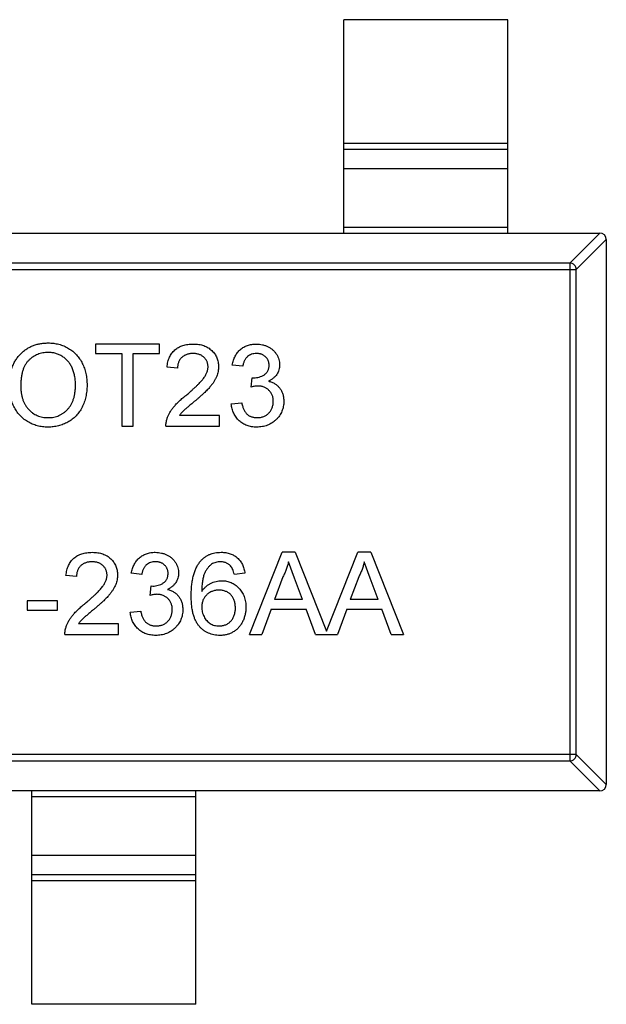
# Model space of a CAD drawing. Header units: millimetres. Extents: x 42 to 554, y 166 to 335.
# Tile 402 of 410: x 500.77 to 502.56, y 266.48 to 269.48. Entities that reach past the tile are written whole.
import ezdxf

# ---------------------------------------------------------------- set-up
doc = ezdxf.new("R2010")
doc.units = ezdxf.units.MM
doc.header["$LTSCALE"] = 30.734
doc.layers.get('0').update_dxf_attribs({"linetype": 'CONTINUOUS'})

msp = doc.modelspace()

# ---------------------------------------------------------------- linework, layer by layer
at = {"linetype": 'Continuous'}
for p, q in [((502.2565, 269.4821), (501.7565, 269.4821)), ((501.7565, 268.8321), (501.7565, 269.4821)), ((502.2565, 268.8321), (502.2565, 269.4821)), ((501.7565, 269.1059), (502.2565, 269.1059)), ((502.2565, 269.0861), (501.7565, 269.0861)), ((502.2565, 269.0281), (501.7565, 269.0281)), ((499.5765, 268.8321), (502.5365, 268.8321)), ((501.7565, 268.8499), (502.2565, 268.8499)), ((502.4454, 268.7406), (502.5368, 268.8321)), ((502.5565, 268.8124), (502.4651, 268.721)), ((502.5565, 268.8121), (502.5565, 267.1521)), ((502.4454, 268.7406), (499.6676, 268.7406)), ((502.4454, 268.7406), (502.4454, 267.2235)), ((499.6479, 268.721), (502.4651, 268.721)), ((502.4651, 267.2432), (502.4651, 268.721)), ((501.1959, 268.4939), (501.0004, 268.4939)), ((501.0004, 268.4939), (501.0004, 268.465)), ((501.1959, 268.465), (501.1959, 268.4939)), ((501.0004, 268.465), (501.0806, 268.465)), ((501.0806, 268.465), (501.0806, 268.2439)), ((501.1158, 268.465), (501.1959, 268.465)), ((501.1158, 268.2439), (501.1158, 268.465)), ((501.2504, 268.4202), (501.2184, 268.4234)), ((501.4491, 268.4266), (501.4171, 268.4298)), ((501.4745, 268.3625), (501.4778, 268.3913)), ((501.4778, 268.3913), (501.4824, 268.391)), ((501.4139, 268.3112), (501.4459, 268.3144)), ((501.3786, 268.2759), (501.2563, 268.2759)), ((501.3786, 268.2439), (501.3786, 268.2759)), ((501.0806, 268.2439), (501.1158, 268.2439)), ((501.2152, 268.2439), (501.3786, 268.2439)), ((501.4694, 267.6093), (501.5687, 267.8593)), ((501.6085, 267.8593), (501.5687, 267.8593)), ((501.6085, 267.8593), (501.704, 267.6187)), ((501.704, 267.6187), (501.7995, 267.8593)), ((501.8392, 267.8593), (501.7995, 267.8593)), ((501.8392, 267.8593), (501.9385, 267.6093)), ((501.607, 267.7808), (501.5886, 267.8304)), ((501.8377, 267.7808), (501.8193, 267.8304)), ((500.9427, 267.7856), (500.9107, 267.7888)), ((501.1415, 267.792), (501.1094, 267.7952)), ((501.4556, 267.7952), (501.4235, 267.792)), ((501.5715, 267.7843), (501.5459, 267.715)), ((501.6312, 267.715), (501.607, 267.7808)), ((501.8023, 267.7843), (501.7767, 267.715)), ((501.862, 267.715), (501.8377, 267.7808)), ((501.1668, 267.7279), (501.1701, 267.7567)), ((501.1701, 267.7567), (501.1747, 267.7564)), ((500.885, 267.7118), (500.7921, 267.7118)), ((500.7921, 267.7118), (500.7921, 267.683)), ((500.885, 267.683), (500.885, 267.7118)), ((501.6312, 267.715), (501.5459, 267.715)), ((501.862, 267.715), (501.7767, 267.715)), ((500.7921, 267.683), (500.885, 267.683)), ((501.1062, 267.6766), (501.1383, 267.6798)), ((501.5353, 267.6862), (501.5068, 267.6093)), ((501.5353, 267.6862), (501.6419, 267.6862)), ((501.6703, 267.6093), (501.6419, 267.6862)), ((501.7661, 267.6862), (501.7376, 267.6093)), ((501.7661, 267.6862), (501.8726, 267.6862)), ((501.9011, 267.6093), (501.8726, 267.6862)), ((501.0709, 267.6413), (500.9486, 267.6413)), ((501.0709, 267.6093), (501.0709, 267.6413)), ((500.9075, 267.6093), (501.0709, 267.6093)), ((501.4694, 267.6093), (501.5068, 267.6093)), ((501.6703, 267.6093), (501.7376, 267.6093)), ((501.9011, 267.6093), (501.9385, 267.6093)), ((502.4651, 267.2432), (499.6479, 267.2432)), ((502.4651, 267.2432), (502.5565, 267.1518)), ((499.6676, 267.2235), (502.4454, 267.2235)), ((502.5368, 267.1321), (502.4454, 267.2235)), ((502.5365, 267.1321), (499.5765, 267.1321)), ((500.8065, 266.4821), (500.8065, 267.1321)), ((501.3065, 266.4821), (501.3065, 267.1321)), ((501.3065, 267.1143), (500.8065, 267.1143)), ((500.8065, 266.936), (501.3065, 266.936)), ((500.8065, 266.878), (501.3065, 266.878)), ((501.3065, 266.8582), (500.8065, 266.8582)), ((501.3065, 266.4821), (500.8065, 266.4821))]:
    msp.add_line(p, q, dxfattribs=at)
for centre, start, end in [((502.5365, 268.8121), 0, 90), ((502.5365, 267.1521), 270, 0)]:
    msp.add_arc(centre, 0.02, start, end, dxfattribs=at)
for points, knots in [([(502.4651, 268.721), (502.465, 268.7235), (502.4638, 268.7286), (502.4594, 268.735), (502.453, 268.7394), (502.4479, 268.7406), (502.4454, 268.7406)], [0, 0, 0, 0, 0.249032, 0.5, 0.750968, 1, 1, 1, 1]), ([(500.7376, 268.3656), (500.7377, 268.3706), (500.7379, 268.3804), (500.7394, 268.3946), (500.742, 268.408), (500.7457, 268.4205), (500.7503, 268.4322), (500.756, 268.4431), (500.7628, 268.4531), (500.7706, 268.4623), (500.7792, 268.4704), (500.7884, 268.4776), (500.7983, 268.4836), (500.8087, 268.4886), (500.8198, 268.4924), (500.8314, 268.4951), (500.8437, 268.4968), (500.8521, 268.497), (500.8563, 268.4971)], [0, 0, 0, 0, 0.075226, 0.146575, 0.2145, 0.27953, 0.342403, 0.403496, 0.463762, 0.523864, 0.583252, 0.641302, 0.698898, 0.756295, 0.814628, 0.874325, 0.935783, 1, 1, 1, 1]), ([(500.8563, 268.4971), (500.8592, 268.4971), (500.8648, 268.497), (500.8731, 268.4962), (500.8811, 268.4949), (500.889, 268.4931), (500.8966, 268.4908), (500.9041, 268.488), (500.9113, 268.4846), (500.9183, 268.4808), (500.925, 268.4765), (500.9313, 268.4717), (500.9371, 268.4666), (500.9427, 268.4611), (500.9477, 268.4552), (500.9524, 268.4488), (500.9566, 268.4421), (500.9604, 268.4349), (500.9638, 268.4275), (500.9667, 268.4198), (500.9692, 268.4119), (500.9713, 268.4037), (500.9728, 268.3952), (500.974, 268.3865), (500.9746, 268.3776), (500.9747, 268.3715), (500.9748, 268.3685)], [0, 0, 0, 0, 0.043099, 0.085587, 0.126908, 0.167967, 0.20845, 0.249025, 0.289281, 0.33001, 0.370598, 0.410466, 0.450033, 0.489688, 0.529116, 0.569037, 0.609703, 0.650759, 0.692509, 0.734219, 0.776707, 0.819552, 0.863351, 0.907839, 0.953334, 1, 1, 1, 1]), ([(501.2184, 268.4234), (501.2187, 268.4262), (501.2193, 268.4316), (501.2209, 268.4395), (501.2232, 268.4468), (501.2258, 268.4537), (501.2292, 268.46), (501.233, 268.4659), (501.2374, 268.4711), (501.2424, 268.4759), (501.2478, 268.4802), (501.2537, 268.4839), (501.2601, 268.487), (501.2669, 268.4895), (501.2742, 268.4915), (501.2819, 268.4929), (501.2901, 268.4937), (501.2957, 268.4938), (501.2985, 268.4939)], [0, 0, 0, 0, 0.070675, 0.137493, 0.201473, 0.262869, 0.32255, 0.380737, 0.43822, 0.495487, 0.553484, 0.611346, 0.670644, 0.731587, 0.794183, 0.859445, 0.928208, 1, 1, 1, 1]), ([(501.2985, 268.4939), (501.3014, 268.4938), (501.307, 268.4937), (501.3152, 268.4928), (501.323, 268.4912), (501.3303, 268.4891), (501.3371, 268.4863), (501.3435, 268.4828), (501.3494, 268.4788), (501.3548, 268.4742), (501.3596, 268.4691), (501.3638, 268.4637), (501.3674, 268.4579), (501.3704, 268.4519), (501.3727, 268.4456), (501.3742, 268.4389), (501.3753, 268.432), (501.3754, 268.4273), (501.3754, 268.4249)], [0, 0, 0, 0, 0.074712, 0.145539, 0.213339, 0.278615, 0.342094, 0.40389, 0.465063, 0.526577, 0.587328, 0.64638, 0.704345, 0.761672, 0.819418, 0.878039, 0.937796, 1, 1, 1, 1]), ([(501.4171, 268.4298), (501.4176, 268.4323), (501.4186, 268.4371), (501.4206, 268.4442), (501.423, 268.4507), (501.426, 268.4569), (501.4292, 268.4626), (501.433, 268.4679), (501.4372, 268.4728), (501.4419, 268.4772), (501.4469, 268.4811), (501.4522, 268.4846), (501.4578, 268.4874), (501.4637, 268.4898), (501.4699, 268.4917), (501.4764, 268.4929), (501.4832, 268.4938), (501.4879, 268.4939), (501.4902, 268.4939)], [0, 0, 0, 0, 0.071036, 0.139343, 0.204958, 0.268332, 0.330129, 0.390664, 0.450861, 0.510587, 0.570374, 0.629455, 0.687994, 0.747581, 0.807839, 0.870034, 0.93381, 1, 1, 1, 1]), ([(501.4902, 268.4939), (501.4935, 268.4938), (501.4999, 268.4936), (501.5093, 268.4919), (501.5183, 268.4892), (501.5268, 268.4855), (501.5347, 268.4809), (501.5417, 268.4754), (501.5477, 268.469), (501.5526, 268.462), (501.5565, 268.4545), (501.5593, 268.4466), (501.561, 268.4386), (501.5612, 268.4331), (501.5613, 268.4303)], [0, 0, 0, 0, 0.092054, 0.181008, 0.26913, 0.357137, 0.443549, 0.526433, 0.607453, 0.688385, 0.767854, 0.845531, 0.922529, 1, 1, 1, 1]), ([(500.8566, 268.4683), (500.8537, 268.4682), (500.8482, 268.4681), (500.84, 268.4669), (500.8322, 268.465), (500.8246, 268.4625), (500.8173, 268.4591), (500.8104, 268.4549), (500.8037, 268.4501), (500.7974, 268.4446), (500.7915, 268.4382), (500.7865, 268.4306), (500.7823, 268.4221), (500.7788, 268.4126), (500.7761, 268.4022), (500.7743, 268.3907), (500.7731, 268.3783), (500.7729, 268.3697), (500.7729, 268.3652)], [0, 0, 0, 0, 0.055943, 0.110382, 0.164048, 0.216759, 0.269601, 0.323009, 0.377581, 0.433449, 0.490922, 0.550625, 0.613117, 0.679861, 0.751358, 0.828261, 0.910795, 1, 1, 1, 1]), ([(500.9395, 268.3687), (500.9395, 268.3712), (500.9395, 268.3761), (500.9389, 268.3832), (500.9382, 268.3901), (500.9371, 268.3968), (500.9356, 268.4033), (500.934, 268.4095), (500.9319, 268.4155), (500.9295, 268.4212), (500.9269, 268.4266), (500.9239, 268.4318), (500.9207, 268.4366), (500.9172, 268.4411), (500.9133, 268.4452), (500.9092, 268.4491), (500.9048, 268.4527), (500.9001, 268.4559), (500.8952, 268.4588), (500.8901, 268.4613), (500.8849, 268.4635), (500.8795, 268.4652), (500.874, 268.4666), (500.8683, 268.4676), (500.8625, 268.4681), (500.8585, 268.4682), (500.8566, 268.4683)], [0, 0, 0, 0, 0.050852, 0.099752, 0.147438, 0.194086, 0.239171, 0.28334, 0.326577, 0.368936, 0.410572, 0.451051, 0.490877, 0.530044, 0.568937, 0.607578, 0.64642, 0.685679, 0.724799, 0.763513, 0.802173, 0.84074, 0.879649, 0.919071, 0.959098, 1, 1, 1, 1]), ([(501.2978, 268.465), (501.2961, 268.465), (501.2927, 268.4649), (501.2877, 268.4644), (501.283, 268.4635), (501.2785, 268.4622), (501.2743, 268.4605), (501.2704, 268.4584), (501.2668, 268.456), (501.2634, 268.4532), (501.2604, 268.4501), (501.2577, 268.4467), (501.2555, 268.4429), (501.2537, 268.4389), (501.2522, 268.4347), (501.2512, 268.4301), (501.2506, 268.4252), (501.2505, 268.4219), (501.2504, 268.4202)], [0, 0, 0, 0, 0.070696, 0.138358, 0.20337, 0.2657, 0.327256, 0.386512, 0.445858, 0.505173, 0.56378, 0.622343, 0.680824, 0.739795, 0.800801, 0.864239, 0.930631, 1, 1, 1, 1]), ([(501.3434, 268.4246), (501.3433, 268.426), (501.3433, 268.4287), (501.3426, 268.4328), (501.3417, 268.4367), (501.3403, 268.4403), (501.3385, 268.4439), (501.3363, 268.4472), (501.3337, 268.4504), (501.3308, 268.4534), (501.3276, 268.4562), (501.324, 268.4585), (501.3202, 268.4606), (501.3162, 268.4622), (501.3119, 268.4635), (501.3074, 268.4644), (501.3027, 268.4649), (501.2995, 268.465), (501.2978, 268.465)], [0, 0, 0, 0, 0.061762, 0.121174, 0.179421, 0.236843, 0.294322, 0.353191, 0.412721, 0.474522, 0.537057, 0.599591, 0.662367, 0.725246, 0.790316, 0.857724, 0.927232, 1, 1, 1, 1]), ([(501.4912, 268.465), (501.4885, 268.4649), (501.4834, 268.4647), (501.4759, 268.4629), (501.4692, 268.4598), (501.4642, 268.4563), (501.4607, 268.4529), (501.4583, 268.45), (501.4561, 268.4469), (501.4542, 268.4434), (501.4526, 268.4396), (501.4511, 268.4356), (501.45, 268.4312), (501.4494, 268.4281), (501.4491, 268.4266)], [0, 0, 0, 0, 0.127797, 0.246795, 0.362284, 0.477652, 0.536237, 0.59559, 0.656344, 0.719085, 0.784349, 0.852876, 0.924551, 1, 1, 1, 1]), ([(501.5293, 268.4293), (501.5293, 268.4306), (501.5292, 268.433), (501.5287, 268.4367), (501.5278, 268.4401), (501.5267, 268.4434), (501.5252, 268.4466), (501.5233, 268.4495), (501.5212, 268.4523), (501.5186, 268.4549), (501.5159, 268.4573), (501.5129, 268.4594), (501.5098, 268.4612), (501.5064, 268.4625), (501.5029, 268.4637), (501.4992, 268.4645), (501.4953, 268.465), (501.4926, 268.465), (501.4912, 268.465)], [0, 0, 0, 0, 0.065093, 0.127304, 0.188122, 0.247131, 0.306077, 0.365678, 0.426103, 0.487841, 0.550317, 0.611805, 0.672737, 0.734883, 0.79768, 0.862475, 0.929775, 1, 1, 1, 1]), ([(501.2762, 268.3374), (501.2794, 268.3401), (501.2856, 268.3453), (501.2943, 268.3531), (501.3023, 268.3602), (501.3094, 268.367), (501.3157, 268.3733), (501.3212, 268.379), (501.3259, 268.3842), (501.3297, 268.3891), (501.333, 268.3938), (501.3358, 268.3983), (501.3381, 268.4028), (501.34, 268.4072), (501.3415, 268.4116), (501.3426, 268.416), (501.3433, 268.4203), (501.3433, 268.4232), (501.3434, 268.4246)], [0, 0, 0, 0, 0.11141, 0.214526, 0.309417, 0.396087, 0.474284, 0.544374, 0.60642, 0.660582, 0.709794, 0.756451, 0.800767, 0.843168, 0.884295, 0.923885, 0.962359, 1, 1, 1, 1]), ([(501.3754, 268.4249), (501.3754, 268.4224), (501.3752, 268.4175), (501.3741, 268.4101), (501.3723, 268.4027), (501.3699, 268.3954), (501.3665, 268.388), (501.3623, 268.3805), (501.3571, 268.3728), (501.352, 268.3663), (501.3474, 268.3608), (501.3432, 268.3563), (501.3384, 268.3516), (501.3331, 268.3463), (501.3272, 268.3408), (501.3207, 268.3349), (501.3136, 268.3287), (501.3086, 268.3245), (501.3061, 268.3223)], [0, 0, 0, 0, 0.057945, 0.116018, 0.174826, 0.234683, 0.296827, 0.364061, 0.436192, 0.51426, 0.556976, 0.604856, 0.657675, 0.715751, 0.77884, 0.847501, 0.921228, 1, 1, 1, 1]), ([(501.4824, 268.391), (501.4853, 268.3911), (501.4911, 268.3913), (501.4996, 268.3931), (501.5075, 268.396), (501.5137, 268.3995), (501.5183, 268.4027), (501.5212, 268.4056), (501.5238, 268.4087), (501.5257, 268.4123), (501.5274, 268.4161), (501.5284, 268.4202), (501.5292, 268.4247), (501.5293, 268.4277), (501.5293, 268.4293)], [0, 0, 0, 0, 0.129789, 0.254605, 0.378435, 0.50292, 0.565018, 0.624848, 0.683448, 0.742765, 0.802757, 0.86522, 0.930779, 1, 1, 1, 1]), ([(501.5613, 268.4303), (501.5612, 268.4277), (501.561, 268.4226), (501.5594, 268.4151), (501.5566, 268.408), (501.5529, 268.4013), (501.548, 268.3951), (501.5421, 268.3896), (501.5351, 268.3846), (501.5299, 268.3821), (501.5272, 268.3808)], [0, 0, 0, 0, 0.121951, 0.240787, 0.35855, 0.479066, 0.601519, 0.727551, 0.859932, 1, 1, 1, 1]), ([(501.5272, 268.3808), (501.529, 268.3803), (501.5325, 268.3794), (501.5376, 268.3776), (501.5423, 268.3754), (501.5468, 268.373), (501.551, 268.3701), (501.5549, 268.367), (501.5584, 268.3634), (501.5617, 268.3595), (501.5647, 268.3554), (501.5672, 268.3509), (501.5693, 268.3463), (501.5712, 268.3413), (501.5725, 268.3361), (501.5734, 268.3307), (501.574, 268.325), (501.5741, 268.3211), (501.5741, 268.3191)], [0, 0, 0, 0, 0.065828, 0.128938, 0.190858, 0.251186, 0.310974, 0.37005, 0.429672, 0.489507, 0.549975, 0.610075, 0.670915, 0.732909, 0.796711, 0.861825, 0.929892, 1, 1, 1, 1]), ([(500.8562, 268.2407), (500.8533, 268.2407), (500.8476, 268.2408), (500.8392, 268.2417), (500.831, 268.2429), (500.8231, 268.2448), (500.8153, 268.2472), (500.8078, 268.2501), (500.8006, 268.2535), (500.7936, 268.2575), (500.7869, 268.2619), (500.7806, 268.2667), (500.7748, 268.2719), (500.7694, 268.2776), (500.7643, 268.2835), (500.7597, 268.2899), (500.7555, 268.2966), (500.7518, 268.3037), (500.7484, 268.311), (500.7456, 268.3185), (500.7431, 268.3261), (500.7411, 268.3338), (500.7395, 268.3416), (500.7385, 268.3495), (500.7377, 268.3575), (500.7376, 268.3629), (500.7376, 268.3656)], [0, 0, 0, 0, 0.044697, 0.088534, 0.131409, 0.173814, 0.215715, 0.257247, 0.298848, 0.340604, 0.382029, 0.42297, 0.463632, 0.504048, 0.544591, 0.584964, 0.626265, 0.667979, 0.709943, 0.751382, 0.792619, 0.833948, 0.875008, 0.916446, 0.957907, 1, 1, 1, 1]), ([(500.7729, 268.3652), (500.7729, 268.3616), (500.773, 268.3545), (500.7742, 268.3443), (500.7761, 268.3346), (500.7786, 268.3255), (500.782, 268.317), (500.786, 268.3091), (500.7909, 268.3017), (500.7964, 268.2951), (500.8025, 268.2891), (500.809, 268.2838), (500.816, 268.2794), (500.8232, 268.2758), (500.8309, 268.273), (500.839, 268.271), (500.8474, 268.2698), (500.8531, 268.2696), (500.856, 268.2695)], [0, 0, 0, 0, 0.075964, 0.148125, 0.217201, 0.2833, 0.347202, 0.4093, 0.470426, 0.531588, 0.591739, 0.650258, 0.707303, 0.764208, 0.821148, 0.879119, 0.938423, 1, 1, 1, 1]), ([(500.856, 268.2695), (500.859, 268.2696), (500.8649, 268.2698), (500.8734, 268.271), (500.8815, 268.2731), (500.8893, 268.2758), (500.8966, 268.2796), (500.9036, 268.2839), (500.91, 268.2893), (500.9162, 268.2953), (500.9216, 268.3021), (500.9265, 268.3096), (500.9305, 268.3179), (500.9339, 268.3267), (500.9364, 268.3363), (500.9382, 268.3465), (500.9394, 268.3574), (500.9395, 268.3649), (500.9395, 268.3687)], [0, 0, 0, 0, 0.061055, 0.119545, 0.176806, 0.232956, 0.288583, 0.344667, 0.401662, 0.46054, 0.520477, 0.581213, 0.643431, 0.707961, 0.775371, 0.846414, 0.921152, 1, 1, 1, 1]), ([(500.9748, 268.3685), (500.9747, 268.3654), (500.9746, 268.3593), (500.9739, 268.3502), (500.9727, 268.3414), (500.9711, 268.3328), (500.9689, 268.3245), (500.9663, 268.3164), (500.9632, 268.3086), (500.9597, 268.301), (500.9557, 268.2938), (500.9513, 268.287), (500.9464, 268.2807), (500.9413, 268.2748), (500.9356, 268.2694), (500.9296, 268.2645), (500.9232, 268.2599), (500.9164, 268.2559), (500.9094, 268.2524), (500.9022, 268.2492), (500.8949, 268.2466), (500.8874, 268.2444), (500.8798, 268.2428), (500.8721, 268.2415), (500.8642, 268.2408), (500.8589, 268.2407), (500.8562, 268.2407)], [0, 0, 0, 0, 0.04756, 0.093962, 0.139112, 0.183626, 0.227457, 0.270703, 0.313611, 0.35626, 0.398366, 0.439557, 0.480045, 0.519888, 0.559658, 0.599421, 0.639208, 0.679668, 0.72002, 0.759859, 0.79956, 0.839199, 0.878956, 0.918794, 0.959083, 1, 1, 1, 1]), ([(501.4952, 268.3659), (501.4938, 268.3659), (501.4906, 268.3658), (501.4857, 268.365), (501.4802, 268.364), (501.4765, 268.363), (501.4745, 268.3625)], [0, 0, 0, 0, 0.209403, 0.444401, 0.708272, 1, 1, 1, 1]), ([(501.5421, 268.3194), (501.5421, 268.321), (501.542, 268.3243), (501.5414, 268.329), (501.5403, 268.3335), (501.5389, 268.3378), (501.537, 268.3419), (501.5348, 268.3458), (501.532, 268.3494), (501.5289, 268.3528), (501.5256, 268.3559), (501.5219, 268.3585), (501.518, 268.3608), (501.5139, 268.3627), (501.5095, 268.3641), (501.505, 268.3652), (501.5002, 268.3658), (501.4969, 268.3659), (501.4952, 268.3659)], [0, 0, 0, 0, 0.067051, 0.13118, 0.193722, 0.254499, 0.314763, 0.375117, 0.436023, 0.498297, 0.560571, 0.621619, 0.681973, 0.742853, 0.804272, 0.867473, 0.932273, 1, 1, 1, 1]), ([(501.2185, 268.2661), (501.2196, 268.2691), (501.2217, 268.275), (501.2261, 268.2836), (501.2313, 268.2922), (501.2363, 268.2991), (501.2409, 268.3047), (501.2447, 268.3091), (501.249, 268.3135), (501.2537, 268.3181), (501.2587, 268.3228), (501.2641, 268.3276), (501.27, 268.3325), (501.2741, 268.3357), (501.2762, 268.3374)], [0, 0, 0, 0, 0.100388, 0.204407, 0.310686, 0.422157, 0.480685, 0.543238, 0.6095, 0.679555, 0.753841, 0.831641, 0.913813, 1, 1, 1, 1]), ([(501.3061, 268.3223), (501.3039, 268.3205), (501.2997, 268.3171), (501.2938, 268.3122), (501.2884, 268.3077), (501.2836, 268.3037), (501.2795, 268.3001), (501.2758, 268.2971), (501.2729, 268.2943), (501.2683, 268.2902), (501.2626, 268.2844), (501.2584, 268.2787), (501.2563, 268.2759)], [0, 0, 0, 0, 0.1242, 0.23683, 0.339495, 0.431254, 0.511455, 0.581223, 0.640495, 0.688308, 0.850333, 1, 1, 1, 1]), ([(501.4917, 268.2407), (501.489, 268.2407), (501.4839, 268.2408), (501.4763, 268.2419), (501.4691, 268.2433), (501.4622, 268.2455), (501.4556, 268.2482), (501.4494, 268.2517), (501.4436, 268.2556), (501.4381, 268.2602), (501.4331, 268.2653), (501.4286, 268.2708), (501.4247, 268.2767), (501.4213, 268.2828), (501.4186, 268.2894), (501.4164, 268.2964), (501.4148, 268.3037), (501.4142, 268.3087), (501.4139, 268.3112)], [0, 0, 0, 0, 0.067794, 0.133464, 0.196934, 0.258481, 0.319787, 0.380431, 0.44099, 0.502867, 0.564806, 0.625526, 0.685604, 0.746041, 0.807347, 0.869717, 0.93379, 1, 1, 1, 1]), ([(501.4459, 268.3144), (501.4464, 268.3125), (501.4472, 268.3088), (501.4488, 268.3034), (501.4505, 268.2985), (501.4526, 268.294), (501.4546, 268.2899), (501.457, 268.2862), (501.4595, 268.2829), (501.4623, 268.28), (501.4653, 268.2775), (501.4685, 268.2754), (501.472, 268.2736), (501.4757, 268.2721), (501.4796, 268.271), (501.4838, 268.2701), (501.4882, 268.2696), (501.4913, 268.2696), (501.4928, 268.2695)], [0, 0, 0, 0, 0.082566, 0.15976, 0.233155, 0.301356, 0.365752, 0.426437, 0.484185, 0.539549, 0.593156, 0.647048, 0.701446, 0.757, 0.81384, 0.873058, 0.934963, 1, 1, 1, 1]), ([(501.5741, 268.3191), (501.5741, 268.3164), (501.574, 268.3111), (501.5728, 268.3034), (501.571, 268.2959), (501.5684, 268.2888), (501.5651, 268.2819), (501.5611, 268.2754), (501.5563, 268.2692), (501.5508, 268.2634), (501.5449, 268.258), (501.5384, 268.2534), (501.5316, 268.2495), (501.5243, 268.2463), (501.5167, 268.2438), (501.5087, 268.2419), (501.5003, 268.2409), (501.4946, 268.2408), (501.4917, 268.2407)], [0, 0, 0, 0, 0.063503, 0.124805, 0.18492, 0.244376, 0.303775, 0.364133, 0.425376, 0.488388, 0.551743, 0.61386, 0.67564, 0.737737, 0.800417, 0.864658, 0.930985, 1, 1, 1, 1]), ([(501.4928, 268.2695), (501.4946, 268.2696), (501.4982, 268.2696), (501.5034, 268.2704), (501.5083, 268.2714), (501.5129, 268.2731), (501.5173, 268.2751), (501.5214, 268.2775), (501.5252, 268.2804), (501.5287, 268.2838), (501.5318, 268.2875), (501.5346, 268.2914), (501.5369, 268.2955), (501.5388, 268.2999), (501.5403, 268.3045), (501.5413, 268.3092), (501.542, 268.3142), (501.5421, 268.3176), (501.5421, 268.3194)], [0, 0, 0, 0, 0.069461, 0.135658, 0.19962, 0.261651, 0.322053, 0.38234, 0.443223, 0.50493, 0.56682, 0.6276, 0.687476, 0.747351, 0.808174, 0.870133, 0.933721, 1, 1, 1, 1]), ([(501.2152, 268.2439), (501.2152, 268.2458), (501.2152, 268.2496), (501.2158, 268.2552), (501.2168, 268.2608), (501.218, 268.2643), (501.2185, 268.2661)], [0, 0, 0, 0, 0.252643, 0.50444, 0.750407, 1, 1, 1, 1]), ([(500.9107, 267.7888), (500.911, 267.7916), (500.9117, 267.797), (500.9132, 267.8049), (500.9155, 267.8122), (500.9181, 267.8191), (500.9215, 267.8254), (500.9253, 267.8313), (500.9297, 267.8365), (500.9347, 267.8413), (500.9401, 267.8456), (500.946, 267.8493), (500.9524, 267.8523), (500.9592, 267.8549), (500.9665, 267.8569), (500.9742, 267.8582), (500.9824, 267.8591), (500.988, 267.8592), (500.9908, 267.8593)], [0, 0, 0, 0, 0.070675, 0.137493, 0.201473, 0.262869, 0.32255, 0.380737, 0.43822, 0.495487, 0.553484, 0.611346, 0.670644, 0.731587, 0.794183, 0.859445, 0.928208, 1, 1, 1, 1]), ([(500.9908, 267.8593), (500.9937, 267.8592), (500.9993, 267.8591), (501.0075, 267.8581), (501.0153, 267.8566), (501.0226, 267.8545), (501.0294, 267.8517), (501.0358, 267.8482), (501.0417, 267.8442), (501.0471, 267.8395), (501.0519, 267.8345), (501.0561, 267.829), (501.0597, 267.8233), (501.0627, 267.8173), (501.065, 267.811), (501.0665, 267.8043), (501.0676, 267.7974), (501.0677, 267.7927), (501.0677, 267.7903)], [0, 0, 0, 0, 0.074712, 0.145539, 0.213339, 0.278615, 0.342094, 0.40389, 0.465063, 0.526577, 0.587328, 0.64638, 0.704345, 0.761672, 0.819418, 0.878039, 0.937796, 1, 1, 1, 1]), ([(501.1094, 267.7952), (501.1099, 267.7977), (501.1109, 267.8025), (501.1129, 267.8095), (501.1153, 267.8161), (501.1183, 267.8223), (501.1216, 267.828), (501.1253, 267.8333), (501.1296, 267.8382), (501.1342, 267.8426), (501.1392, 267.8465), (501.1445, 267.8499), (501.1501, 267.8528), (501.156, 267.8552), (501.1622, 267.8571), (501.1687, 267.8583), (501.1755, 267.8592), (501.1802, 267.8592), (501.1825, 267.8593)], [0, 0, 0, 0, 0.071036, 0.139343, 0.204958, 0.268332, 0.330129, 0.390664, 0.450861, 0.510587, 0.570374, 0.629455, 0.687994, 0.747581, 0.807839, 0.870034, 0.93381, 1, 1, 1, 1]), ([(501.1825, 267.8593), (501.1858, 267.8592), (501.1922, 267.859), (501.2016, 267.8573), (501.2106, 267.8546), (501.2192, 267.8508), (501.2271, 267.8463), (501.234, 267.8408), (501.24, 267.8344), (501.2449, 267.8274), (501.2488, 267.8198), (501.2516, 267.812), (501.2533, 267.8039), (501.2535, 267.7985), (501.2536, 267.7957)], [0, 0, 0, 0, 0.092054, 0.181008, 0.26913, 0.357137, 0.443549, 0.526433, 0.607453, 0.688385, 0.767854, 0.845531, 0.922529, 1, 1, 1, 1]), ([(501.3193, 267.8309), (501.3214, 267.8332), (501.3253, 267.8376), (501.3321, 267.8434), (501.3394, 267.8484), (501.3472, 267.8523), (501.3555, 267.8555), (501.3644, 267.8577), (501.3737, 267.859), (501.3801, 267.8592), (501.3834, 267.8593)], [0, 0, 0, 0, 0.125625, 0.247619, 0.368528, 0.488104, 0.609878, 0.735382, 0.864448, 1, 1, 1, 1]), ([(501.3834, 267.8593), (501.3858, 267.8592), (501.3906, 267.8592), (501.3976, 267.8583), (501.4043, 267.857), (501.4107, 267.8551), (501.4167, 267.8527), (501.4224, 267.8498), (501.4277, 267.8463), (501.4326, 267.8423), (501.4372, 267.8379), (501.4413, 267.833), (501.4449, 267.8277), (501.448, 267.822), (501.4507, 267.8158), (501.4528, 267.8093), (501.4545, 267.8024), (501.4552, 267.7976), (501.4556, 267.7952)], [0, 0, 0, 0, 0.068499, 0.134572, 0.198208, 0.259784, 0.319951, 0.379508, 0.438814, 0.498497, 0.558182, 0.617438, 0.677522, 0.737959, 0.80033, 0.86409, 0.930622, 1, 1, 1, 1]), ([(500.9901, 267.8304), (500.9884, 267.8304), (500.985, 267.8303), (500.98, 267.8297), (500.9753, 267.8289), (500.9708, 267.8275), (500.9666, 267.8259), (500.9627, 267.8238), (500.9591, 267.8214), (500.9557, 267.8186), (500.9527, 267.8155), (500.95, 267.8121), (500.9478, 267.8083), (500.946, 267.8043), (500.9445, 267.8), (500.9435, 267.7955), (500.9429, 267.7906), (500.9428, 267.7873), (500.9427, 267.7856)], [0, 0, 0, 0, 0.070696, 0.138358, 0.20337, 0.2657, 0.327256, 0.386512, 0.445858, 0.505173, 0.56378, 0.622343, 0.680824, 0.739795, 0.800801, 0.864239, 0.930631, 1, 1, 1, 1]), ([(501.0357, 267.79), (501.0357, 267.7914), (501.0356, 267.7941), (501.0349, 267.7982), (501.034, 267.802), (501.0326, 267.8057), (501.0308, 267.8093), (501.0286, 267.8126), (501.026, 267.8158), (501.0231, 267.8188), (501.0199, 267.8215), (501.0163, 267.8239), (501.0125, 267.8259), (501.0085, 267.8276), (501.0042, 267.8289), (500.9997, 267.8297), (500.995, 267.8303), (500.9918, 267.8304), (500.9901, 267.8304)], [0, 0, 0, 0, 0.061762, 0.121174, 0.179421, 0.236843, 0.294322, 0.353191, 0.412721, 0.474522, 0.537057, 0.599591, 0.662367, 0.725246, 0.790316, 0.857724, 0.927232, 1, 1, 1, 1]), ([(501.1835, 267.8304), (501.1808, 267.8303), (501.1757, 267.8301), (501.1682, 267.8283), (501.1615, 267.8252), (501.1565, 267.8217), (501.153, 267.8183), (501.1506, 267.8154), (501.1484, 267.8123), (501.1465, 267.8088), (501.1449, 267.805), (501.1434, 267.8009), (501.1423, 267.7966), (501.1417, 267.7935), (501.1415, 267.792)], [0, 0, 0, 0, 0.127797, 0.246795, 0.362284, 0.477652, 0.536237, 0.59559, 0.656344, 0.719085, 0.784349, 0.852876, 0.924551, 1, 1, 1, 1]), ([(501.2216, 267.7947), (501.2216, 267.7959), (501.2215, 267.7984), (501.221, 267.8021), (501.2201, 267.8055), (501.219, 267.8088), (501.2175, 267.8119), (501.2156, 267.8149), (501.2135, 267.8177), (501.2109, 267.8203), (501.2082, 267.8227), (501.2052, 267.8248), (501.2021, 267.8266), (501.1988, 267.8279), (501.1952, 267.8291), (501.1915, 267.8298), (501.1876, 267.8304), (501.1849, 267.8304), (501.1835, 267.8304)], [0, 0, 0, 0, 0.065093, 0.127304, 0.188122, 0.247131, 0.306077, 0.365678, 0.426103, 0.487841, 0.550317, 0.611805, 0.672737, 0.734883, 0.79768, 0.862475, 0.929775, 1, 1, 1, 1]), ([(501.2921, 267.7263), (501.2921, 267.7293), (501.2921, 267.7351), (501.2925, 267.7436), (501.293, 267.7518), (501.2938, 267.7597), (501.2947, 267.7674), (501.2959, 267.7746), (501.2972, 267.7817), (501.2988, 267.7883), (501.3006, 267.7947), (501.3027, 267.8008), (501.3049, 267.8066), (501.3074, 267.8121), (501.31, 267.8173), (501.3129, 267.8221), (501.316, 267.8267), (501.3182, 267.8295), (501.3193, 267.8309)], [0, 0, 0, 0, 0.080034, 0.157854, 0.232564, 0.304731, 0.374384, 0.441663, 0.506048, 0.568692, 0.628715, 0.687238, 0.743227, 0.797567, 0.850239, 0.901629, 0.951067, 1, 1, 1, 1]), ([(501.354, 267.823), (501.3519, 267.8213), (501.3476, 267.8177), (501.342, 267.8112), (501.337, 267.8035), (501.3333, 267.7964), (501.3307, 267.79), (501.329, 267.7845), (501.3276, 267.7785), (501.3264, 267.7718), (501.3255, 267.7646), (501.3247, 267.7569), (501.3243, 267.7485), (501.3242, 267.7428), (501.3241, 267.7398)], [0, 0, 0, 0, 0.088609, 0.181893, 0.280787, 0.38702, 0.444107, 0.506454, 0.574396, 0.647656, 0.726426, 0.811458, 0.90278, 1, 1, 1, 1]), ([(501.3813, 267.8304), (501.3789, 267.8304), (501.3741, 267.8302), (501.3671, 267.8287), (501.3603, 267.8265), (501.3561, 267.8242), (501.354, 267.823)], [0, 0, 0, 0, 0.252584, 0.499095, 0.747119, 1, 1, 1, 1]), ([(501.4119, 267.8176), (501.4109, 267.8186), (501.4088, 267.8206), (501.4054, 267.8233), (501.4019, 267.8255), (501.3981, 267.8273), (501.3942, 267.8287), (501.39, 267.8297), (501.3857, 267.8303), (501.3828, 267.8304), (501.3813, 267.8304)], [0, 0, 0, 0, 0.128545, 0.252818, 0.375212, 0.497113, 0.618546, 0.742222, 0.869458, 1, 1, 1, 1]), ([(501.4235, 267.792), (501.4228, 267.7947), (501.4215, 267.7999), (501.4188, 267.807), (501.4158, 267.8129), (501.4132, 267.8161), (501.4119, 267.8176)], [0, 0, 0, 0, 0.299802, 0.564331, 0.796204, 1, 1, 1, 1]), ([(501.5886, 267.8304), (501.5876, 267.8265), (501.5857, 267.8185), (501.5817, 267.8069), (501.5771, 267.7954), (501.5734, 267.788), (501.5715, 267.7843)], [0, 0, 0, 0, 0.247294, 0.495608, 0.746359, 1, 1, 1, 1]), ([(501.8193, 267.8304), (501.8184, 267.8265), (501.8165, 267.8185), (501.8125, 267.8069), (501.8079, 267.7954), (501.8041, 267.788), (501.8023, 267.7843)], [0, 0, 0, 0, 0.247294, 0.495608, 0.746359, 1, 1, 1, 1]), ([(500.9685, 267.7028), (500.9717, 267.7055), (500.9779, 267.7107), (500.9866, 267.7184), (500.9946, 267.7256), (501.0017, 267.7324), (501.008, 267.7386), (501.0135, 267.7444), (501.0182, 267.7496), (501.022, 267.7545), (501.0253, 267.7592), (501.0281, 267.7637), (501.0304, 267.7681), (501.0323, 267.7726), (501.0338, 267.777), (501.0349, 267.7814), (501.0356, 267.7857), (501.0357, 267.7885), (501.0357, 267.79)], [0, 0, 0, 0, 0.11141, 0.214526, 0.309417, 0.396087, 0.474284, 0.544374, 0.60642, 0.660582, 0.709794, 0.756451, 0.800767, 0.843168, 0.884295, 0.923885, 0.962359, 1, 1, 1, 1]), ([(501.0677, 267.7903), (501.0677, 267.7878), (501.0675, 267.7828), (501.0665, 267.7754), (501.0646, 267.7681), (501.0622, 267.7608), (501.0588, 267.7534), (501.0546, 267.7459), (501.0494, 267.7382), (501.0444, 267.7317), (501.0397, 267.7262), (501.0355, 267.7217), (501.0307, 267.7169), (501.0254, 267.7117), (501.0195, 267.7062), (501.013, 267.7003), (501.0059, 267.6941), (501.0009, 267.6899), (500.9984, 267.6877)], [0, 0, 0, 0, 0.057945, 0.116018, 0.174826, 0.234683, 0.296827, 0.364061, 0.436192, 0.51426, 0.556976, 0.604856, 0.657675, 0.715751, 0.77884, 0.847501, 0.921228, 1, 1, 1, 1]), ([(501.1747, 267.7564), (501.1777, 267.7565), (501.1834, 267.7567), (501.1919, 267.7585), (501.1999, 267.7614), (501.206, 267.7649), (501.2106, 267.7681), (501.2135, 267.771), (501.2161, 267.7741), (501.218, 267.7777), (501.2197, 267.7815), (501.2208, 267.7856), (501.2215, 267.79), (501.2216, 267.7931), (501.2216, 267.7947)], [0, 0, 0, 0, 0.129789, 0.254605, 0.378435, 0.50292, 0.565018, 0.624848, 0.683448, 0.742765, 0.802757, 0.86522, 0.930779, 1, 1, 1, 1]), ([(501.2536, 267.7957), (501.2535, 267.7931), (501.2533, 267.788), (501.2517, 267.7805), (501.2489, 267.7734), (501.2452, 267.7667), (501.2403, 267.7605), (501.2344, 267.7549), (501.2274, 267.75), (501.2222, 267.7475), (501.2195, 267.7461)], [0, 0, 0, 0, 0.121951, 0.240787, 0.35855, 0.479066, 0.601519, 0.727551, 0.859932, 1, 1, 1, 1]), ([(501.3241, 267.7398), (501.326, 267.7424), (501.3297, 267.7476), (501.3363, 267.7544), (501.3434, 267.7602), (501.3511, 267.7648), (501.3593, 267.7683), (501.3676, 267.7709), (501.3762, 267.7725), (501.382, 267.7726), (501.3849, 267.7727)], [0, 0, 0, 0, 0.13549, 0.265229, 0.390778, 0.51542, 0.638317, 0.759642, 0.878902, 1, 1, 1, 1]), ([(501.3849, 267.7727), (501.3874, 267.7727), (501.3924, 267.7725), (501.3997, 267.7715), (501.4066, 267.7696), (501.4134, 267.7672), (501.4198, 267.7639), (501.4259, 267.7601), (501.4318, 267.7554), (501.4373, 267.7502), (501.4423, 267.7443), (501.4468, 267.7381), (501.4505, 267.7313), (501.4535, 267.7242), (501.4558, 267.7166), (501.4576, 267.7087), (501.4586, 267.7003), (501.4587, 267.6945), (501.4588, 267.6916)], [0, 0, 0, 0, 0.061347, 0.121203, 0.179863, 0.238152, 0.296252, 0.35519, 0.415676, 0.478379, 0.541524, 0.603977, 0.666513, 0.729491, 0.79371, 0.859736, 0.928449, 1, 1, 1, 1]), ([(501.1875, 267.7313), (501.1861, 267.7312), (501.1829, 267.7312), (501.178, 267.7304), (501.1725, 267.7294), (501.1688, 267.7284), (501.1668, 267.7279)], [0, 0, 0, 0, 0.209403, 0.444401, 0.708272, 1, 1, 1, 1]), ([(501.2344, 267.6848), (501.2344, 267.6864), (501.2343, 267.6896), (501.2337, 267.6944), (501.2326, 267.6989), (501.2312, 267.7032), (501.2293, 267.7073), (501.2271, 267.7112), (501.2243, 267.7148), (501.2212, 267.7181), (501.2179, 267.7213), (501.2142, 267.7239), (501.2103, 267.7262), (501.2062, 267.728), (501.2018, 267.7295), (501.1973, 267.7306), (501.1925, 267.7312), (501.1892, 267.7312), (501.1875, 267.7313)], [0, 0, 0, 0, 0.067051, 0.13118, 0.193722, 0.254499, 0.314763, 0.375117, 0.436023, 0.498297, 0.560571, 0.621619, 0.681973, 0.742853, 0.804272, 0.867473, 0.932273, 1, 1, 1, 1]), ([(501.2195, 267.7461), (501.2213, 267.7457), (501.2248, 267.7448), (501.2299, 267.743), (501.2346, 267.7408), (501.2391, 267.7384), (501.2433, 267.7355), (501.2472, 267.7323), (501.2507, 267.7288), (501.254, 267.7249), (501.257, 267.7208), (501.2595, 267.7163), (501.2616, 267.7116), (501.2635, 267.7067), (501.2648, 267.7015), (501.2657, 267.696), (501.2663, 267.6904), (501.2664, 267.6865), (501.2665, 267.6845)], [0, 0, 0, 0, 0.065828, 0.128938, 0.190858, 0.251186, 0.310974, 0.37005, 0.429672, 0.489507, 0.549975, 0.610075, 0.670915, 0.732909, 0.796711, 0.861825, 0.929892, 1, 1, 1, 1]), ([(501.3797, 267.6061), (501.3766, 267.6062), (501.3704, 267.6063), (501.3613, 267.6077), (501.3527, 267.6099), (501.3445, 267.6129), (501.3368, 267.6168), (501.3295, 267.6217), (501.3227, 267.6274), (501.3163, 267.634), (501.3105, 267.6417), (501.3056, 267.6505), (501.3014, 267.6604), (501.298, 267.6714), (501.2953, 267.6835), (501.2935, 267.6968), (501.2923, 267.7112), (501.2922, 267.7212), (501.2921, 267.7263)], [0, 0, 0, 0, 0.056157, 0.110133, 0.162537, 0.213912, 0.265146, 0.31651, 0.369179, 0.423123, 0.479276, 0.538691, 0.601978, 0.670125, 0.74365, 0.82281, 0.908261, 1, 1, 1, 1]), ([(501.376, 267.7439), (501.3743, 267.7439), (501.3708, 267.7438), (501.3656, 267.7431), (501.3607, 267.742), (501.356, 267.7404), (501.3514, 267.7384), (501.3471, 267.736), (501.343, 267.733), (501.3392, 267.7297), (501.3356, 267.726), (501.3325, 267.722), (501.33, 267.7177), (501.3278, 267.7132), (501.3262, 267.7083), (501.325, 267.7032), (501.3243, 267.6978), (501.3242, 267.6942), (501.3241, 267.6923)], [0, 0, 0, 0, 0.064812, 0.127718, 0.189086, 0.249562, 0.309738, 0.370215, 0.431085, 0.493911, 0.55657, 0.617553, 0.678119, 0.739063, 0.801665, 0.864956, 0.93089, 1, 1, 1, 1]), ([(501.4267, 267.6906), (501.4267, 267.6926), (501.4266, 267.6965), (501.4259, 267.7023), (501.4249, 267.7077), (501.4234, 267.7127), (501.4215, 267.7175), (501.4191, 267.7219), (501.4164, 267.726), (501.4131, 267.7297), (501.4096, 267.733), (501.4057, 267.736), (501.4015, 267.7384), (501.397, 267.7404), (501.3922, 267.742), (501.3871, 267.7431), (501.3817, 267.7438), (501.3779, 267.7439), (501.376, 267.7439)], [0, 0, 0, 0, 0.072229, 0.141252, 0.207439, 0.270245, 0.331238, 0.391254, 0.450152, 0.509008, 0.567734, 0.625726, 0.683708, 0.742407, 0.803094, 0.865865, 0.931379, 1, 1, 1, 1]), ([(500.9108, 267.6315), (500.9119, 267.6344), (500.9141, 267.6404), (500.9184, 267.649), (500.9236, 267.6576), (500.9286, 267.6645), (500.9332, 267.6701), (500.937, 267.6744), (500.9413, 267.6789), (500.946, 267.6835), (500.951, 267.6881), (500.9564, 267.693), (500.9623, 267.6979), (500.9664, 267.7011), (500.9685, 267.7028)], [0, 0, 0, 0, 0.100388, 0.204407, 0.310686, 0.422157, 0.480685, 0.543238, 0.6095, 0.679555, 0.753841, 0.831641, 0.913813, 1, 1, 1, 1]), ([(501.3241, 267.6923), (501.3242, 267.6898), (501.3244, 267.6848), (501.3258, 267.6774), (501.328, 267.6701), (501.331, 267.6632), (501.3348, 267.6567), (501.3392, 267.651), (501.3443, 267.6461), (501.3499, 267.642), (501.3561, 267.6388), (501.3627, 267.6365), (501.3699, 267.6352), (501.3748, 267.635), (501.3773, 267.6349)], [0, 0, 0, 0, 0.086177, 0.171222, 0.257573, 0.34515, 0.431508, 0.513644, 0.593539, 0.672806, 0.752058, 0.831493, 0.913823, 1, 1, 1, 1]), ([(501.3773, 267.6349), (501.3791, 267.635), (501.3826, 267.6351), (501.3877, 267.6358), (501.3926, 267.6369), (501.3972, 267.6386), (501.4015, 267.6407), (501.4056, 267.6433), (501.4095, 267.6463), (501.413, 267.6499), (501.4162, 267.6538), (501.419, 267.658), (501.4215, 267.6626), (501.4233, 267.6676), (501.4249, 267.6729), (501.426, 267.6785), (501.4266, 267.6844), (501.4267, 267.6885), (501.4267, 267.6906)], [0, 0, 0, 0, 0.063965, 0.124854, 0.184383, 0.242748, 0.2999, 0.357059, 0.415719, 0.475258, 0.535508, 0.596291, 0.657728, 0.721052, 0.786261, 0.853834, 0.925318, 1, 1, 1, 1]), ([(501.4588, 267.6916), (501.4586, 267.6877), (501.4584, 267.6801), (501.4564, 267.6689), (501.4532, 267.6581), (501.4494, 267.6495), (501.4459, 267.6429), (501.443, 267.6383), (501.4398, 267.634), (501.4365, 267.6299), (501.4328, 267.6262), (501.4289, 267.6228), (501.4247, 267.6196), (501.4204, 267.6168), (501.4158, 267.6143), (501.4111, 267.6121), (501.4063, 267.6102), (501.4013, 267.6087), (501.3961, 267.6075), (501.3908, 267.6067), (501.3853, 267.6061), (501.3816, 267.6061), (501.3797, 267.6061)], [0, 0, 0, 0, 0.088899, 0.17544, 0.261633, 0.34801, 0.390819, 0.432814, 0.473776, 0.514166, 0.554107, 0.594121, 0.63362, 0.673585, 0.71348, 0.75336, 0.792891, 0.833007, 0.873643, 0.914893, 0.95695, 1, 1, 1, 1]), ([(500.9984, 267.6877), (500.9962, 267.6859), (500.992, 267.6825), (500.9861, 267.6776), (500.9808, 267.6731), (500.9759, 267.6691), (500.9718, 267.6655), (500.9681, 267.6624), (500.9652, 267.6597), (500.9606, 267.6556), (500.9549, 267.6498), (500.9507, 267.6441), (500.9486, 267.6413)], [0, 0, 0, 0, 0.1242, 0.23683, 0.339495, 0.431254, 0.511455, 0.581223, 0.640495, 0.688308, 0.850333, 1, 1, 1, 1]), ([(501.184, 267.6061), (501.1813, 267.6061), (501.1762, 267.6062), (501.1686, 267.6072), (501.1614, 267.6087), (501.1545, 267.6109), (501.1479, 267.6136), (501.1418, 267.6171), (501.1359, 267.621), (501.1304, 267.6256), (501.1254, 267.6307), (501.1209, 267.6362), (501.117, 267.642), (501.1136, 267.6482), (501.1109, 267.6548), (501.1087, 267.6618), (501.1071, 267.669), (501.1065, 267.674), (501.1062, 267.6766)], [0, 0, 0, 0, 0.067794, 0.133464, 0.196934, 0.258481, 0.319787, 0.380431, 0.44099, 0.502867, 0.564806, 0.625526, 0.685604, 0.746041, 0.807347, 0.869717, 0.93379, 1, 1, 1, 1]), ([(501.1383, 267.6798), (501.1387, 267.6779), (501.1395, 267.6741), (501.1411, 267.6688), (501.1428, 267.6638), (501.1449, 267.6594), (501.1469, 267.6552), (501.1493, 267.6516), (501.1518, 267.6483), (501.1546, 267.6454), (501.1576, 267.6429), (501.1608, 267.6408), (501.1643, 267.6389), (501.168, 267.6375), (501.1719, 267.6364), (501.1761, 267.6355), (501.1805, 267.635), (501.1836, 267.6349), (501.1851, 267.6349)], [0, 0, 0, 0, 0.082566, 0.15976, 0.233155, 0.301356, 0.365752, 0.426437, 0.484185, 0.539549, 0.593156, 0.647048, 0.701446, 0.757, 0.81384, 0.873058, 0.934963, 1, 1, 1, 1]), ([(501.2665, 267.6845), (501.2664, 267.6818), (501.2663, 267.6765), (501.2651, 267.6687), (501.2633, 267.6613), (501.2607, 267.6542), (501.2575, 267.6473), (501.2534, 267.6408), (501.2486, 267.6346), (501.2431, 267.6288), (501.2372, 267.6234), (501.2307, 267.6188), (501.2239, 267.6149), (501.2166, 267.6117), (501.209, 267.6091), (501.201, 267.6073), (501.1926, 267.6063), (501.1869, 267.6061), (501.184, 267.6061)], [0, 0, 0, 0, 0.063503, 0.124805, 0.18492, 0.244376, 0.303775, 0.364133, 0.425376, 0.488388, 0.551743, 0.61386, 0.67564, 0.737737, 0.800417, 0.864658, 0.930985, 1, 1, 1, 1]), ([(501.1851, 267.6349), (501.1869, 267.6349), (501.1905, 267.635), (501.1957, 267.6358), (501.2006, 267.6368), (501.2052, 267.6384), (501.2096, 267.6404), (501.2137, 267.6429), (501.2175, 267.6458), (501.221, 267.6492), (501.2241, 267.6529), (501.2269, 267.6568), (501.2292, 267.6609), (501.2311, 267.6653), (501.2326, 267.6698), (501.2336, 267.6746), (501.2343, 267.6796), (501.2344, 267.683), (501.2344, 267.6848)], [0, 0, 0, 0, 0.069461, 0.135658, 0.19962, 0.261651, 0.322053, 0.38234, 0.443223, 0.50493, 0.56682, 0.6276, 0.687476, 0.747351, 0.808174, 0.870133, 0.933721, 1, 1, 1, 1]), ([(500.9075, 267.6093), (500.9075, 267.6112), (500.9075, 267.615), (500.9081, 267.6206), (500.9091, 267.6262), (500.9103, 267.6297), (500.9108, 267.6315)], [0, 0, 0, 0, 0.252643, 0.50444, 0.750407, 1, 1, 1, 1]), ([(502.4454, 267.2235), (502.4479, 267.2236), (502.453, 267.2247), (502.4594, 267.2291), (502.4638, 267.2356), (502.465, 267.2407), (502.4651, 267.2432)], [0, 0, 0, 0, 0.249032, 0.5, 0.750968, 1, 1, 1, 1])]:
    msp.add_open_spline(points, degree=3, knots=knots, dxfattribs=at)

doc.saveas('drawing.dxf')
